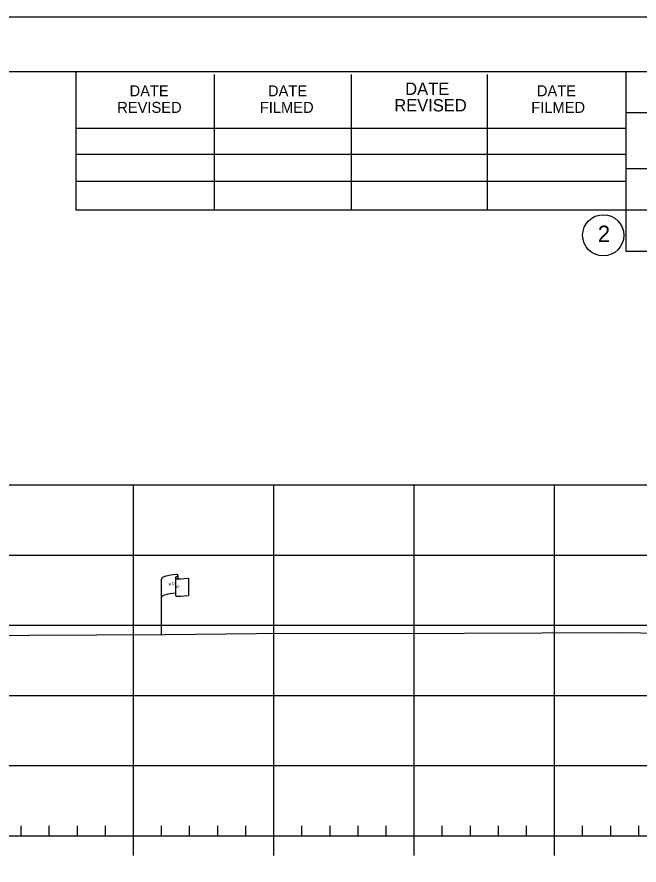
# Model space of a CAD drawing. Extents: x 1365647 to 1367999, y 387113 to 400173.
# Drawn here: x 1365965.8 to 1366010.1, y 389872.3 to 389932.8 of the extents above; entities that cross this region are included whole.
import ezdxf

# ---------------------------------------------------------------- set-up
doc = ezdxf.new("R2010")
doc.units = 0
for name, color, linetype in [('E_Existing ROW', 7, 'Continuous'), ('R_Axis', 7, 'Continuous'), ('R_Border', 7, 'Continuous'), ('R_Exist Surface', 7, 'Continuous'), ('R_Grid', 7, 'Continuous'), ('R_No Plot', 7, 'Continuous')]:
    doc.layers.add(name, color=color, linetype=linetype)

msp = doc.modelspace()

# ---------------------------------------------------------------- linework, layer by layer
at = {"layer": 'E_Existing ROW'}
for p, q in [((1365976.091, 389888.779), (1365976.091, 389892.73)), ((1365977.087, 389892.824), (1365977.087, 389892.811)), ((1365977.087, 389892.811), (1365977.087, 389891.584)), ((1365977.254, 389892.981), (1365977.254, 389892.74)), ((1365978.022, 389892.787), (1365978.022, 389891.547))]:
    msp.add_line(p, q, dxfattribs=at)
for centre, radius, start, end in [((1365977.165, 389892.825), 0.078, 88.6458, 274.28284), ((1365977.176, 389892.981), 0.0783, 263.07118, 93.95638), ((1365977.165, 389891.584), 0.0783, 180, 273.95638)]:
    msp.add_arc(centre, radius, start, end, dxfattribs=at)
for centre, major_axis, ratio, start_param, end_param in [((1365977.673, 389892.773), (-1.582, -0.043), 0.19887, 5.030368, 6.283185), ((1365978.381, 389892.889), (-1.227, -0.134), 0.052933, 0.159456, 1.268315), ((1365977.668, 389891.455), (-1.582, -0.043), 0.19887, 5.083035, 6.194897), ((1365978.381, 389891.649), (-1.227, -0.134), 0.052933, 0.159456, 1.268315)]:
    msp.add_ellipse(centre, major_axis=major_axis, ratio=ratio, start_param=start_param, end_param=end_param, dxfattribs=at)
at = {"layer": 'R_Axis'}
for p, q in [((1365966.095, 389874.435), (1365966.095, 389875.135)), ((1365968.095, 389874.435), (1365968.095, 389875.135)), ((1365970.095, 389874.435), (1365970.095, 389875.135)), ((1365972.095, 389874.435), (1365972.095, 389875.135)), ((1365976.095, 389874.435), (1365976.095, 389875.135)), ((1365978.095, 389874.435), (1365978.095, 389875.135)), ((1365980.095, 389874.435), (1365980.095, 389875.135)), ((1365982.095, 389874.435), (1365982.095, 389875.135)), ((1365986.095, 389874.435), (1365986.095, 389875.135)), ((1365988.095, 389874.435), (1365988.095, 389875.135)), ((1365990.095, 389874.435), (1365990.095, 389875.135)), ((1365992.095, 389874.435), (1365992.095, 389875.135)), ((1365996.095, 389874.435), (1365996.095, 389875.135)), ((1365998.095, 389874.435), (1365998.095, 389875.135)), ((1366000.095, 389874.435), (1366000.095, 389875.135)), ((1366002.095, 389874.435), (1366002.095, 389875.135)), ((1366006.095, 389874.435), (1366006.095, 389875.135)), ((1366008.095, 389874.435), (1366008.095, 389875.135)), ((1366010.095, 389874.435), (1366010.095, 389875.135)), ((1365749.095, 389874.435), (1366039.095, 389874.435)), ((1365974.095, 389873.035), (1365974.095, 389874.435)), ((1365984.095, 389873.035), (1365984.095, 389874.435)), ((1365994.095, 389873.035), (1365994.095, 389874.435)), ((1366004.095, 389873.035), (1366004.095, 389874.435))]:
    msp.add_line(p, q, dxfattribs=at)
at = {"layer": 'R_Border'}
for p, q in [((1365736.095, 389928.895), (1366052.275, 389928.895)), ((1365970.015, 389919.015), (1365970.015, 389928.895)), ((1366009.175, 389928.895), (1366009.175, 389916.095)), ((1365979.875, 389919.015), (1365979.875, 389928.695)), ((1365989.635, 389919.015), (1365989.635, 389928.695)), ((1365999.315, 389919.015), (1365999.315, 389928.695)), ((1366052.275, 389925.955), (1366009.175, 389925.955)), ((1365970.015, 389924.875), (1366009.175, 389924.875)), ((1365970.015, 389923.015), (1366009.175, 389923.015)), ((1366052.275, 389921.955), (1366009.175, 389921.955)), ((1365970.015, 389919.015), (1365970.015, 389921.075)), ((1365970.015, 389921.075), (1366009.175, 389921.075)), ((1366052.275, 389919.015), (1365970.015, 389919.015)), ((1366009.175, 389916.095), (1366052.275, 389916.095))]:
    msp.add_line(p, q, dxfattribs=at)
msp.add_circle((1366007.562, 389917.23), 1.467, dxfattribs=at)
at = {"layer": 'R_Exist Surface'}
msp.add_lwpolyline([(1365961.845, 389888.712), (1365976.332, 389888.78), (1365982.86, 389888.849), (1365997.68, 389888.881), (1366008.754, 389888.92), (1366013.237, 389888.852), (1366032.008, 389888.527), (1366039.095, 389888.626)], dxfattribs=at)
at = {"layer": 'R_Grid'}
for p, q in [((1365749.095, 389899.435), (1366039.095, 389899.435)), ((1365974.095, 389874.435), (1365974.095, 389899.435)), ((1365984.095, 389874.435), (1365984.095, 389899.435)), ((1365994.095, 389874.435), (1365994.095, 389899.435)), ((1366004.095, 389874.435), (1366004.095, 389899.435)), ((1365749.095, 389894.435), (1366039.095, 389894.435)), ((1365749.095, 389889.435), (1366039.095, 389889.435)), ((1365749.095, 389884.435), (1366039.095, 389884.435)), ((1365749.095, 389879.435), (1366039.095, 389879.435)), ((1365749.095, 389874.435), (1366039.095, 389874.435))]:
    msp.add_line(p, q, dxfattribs=at)
at = {"layer": 'R_No Plot'}
msp.add_line((1365723.694, 389932.789), (1366057.027, 389932.789), dxfattribs=at)
msp.add_lwpolyline([(1365723.687, 389932.789), (1366057.027, 389932.789), (1366057.027, 389719.452), (1365723.687, 389719.452)], close=True, dxfattribs=at)

# ---------------------------------------------------------------- texts
at = {"layer": 'E_Existing ROW'}
for s, height, rotation, p in [(' O', 0.2, 9.98841, (1365976.756, 389892.276)), ('DWB 11-9-07', 0.001, 90, (1365977.254, 389892.74)), ('R ', 0.2, 9.98841, (1365976.611, 389892.231)), ('W', 0.2, 351.17882, (1365977.086, 389892.107)), ('DWB 11-9-07', 0.001, 5.07169, (1365978.012, 389891.546)), ('DWB 11-9-07', 0.001, 90, (1365976.091, 389888.779))]:
    msp.add_text(s, height=height, rotation=rotation, dxfattribs=at).set_placement(p)
at = {"layer": 'R_Border'}
for s, height, p in [('DATE', 0.7819, (1365973.815, 389927.135)), ('DATE', 0.7819, (1365983.675, 389927.135)), ('DATE', 0.8792, (1365993.455, 389927.235)), ('DATE', 0.7819, (1366002.835, 389927.135)), ('REVISED', 0.8792, (1365992.675, 389926.055)), ('REVISED', 0.7819, (1365972.935, 389925.955)), ('FILMED', 0.7819, (1365983.095, 389925.955)), ('FILMED', 0.7819, (1366002.435, 389925.955)), ('2', 1.172, (1366007.179, 389916.744))]:
    msp.add_text(s, height=height, rotation=360, dxfattribs=at).set_placement(p)

doc.saveas('drawing.dxf')
